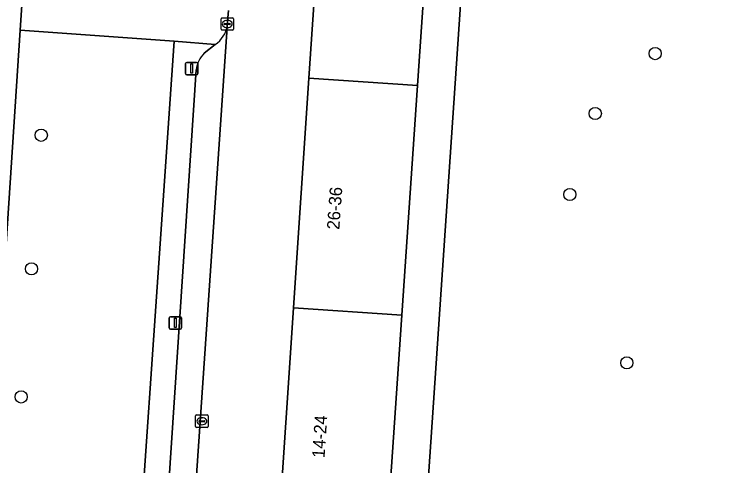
# Model space of a CAD drawing. Extents: x 161848 to 162726, y 385382 to 386521.
# Drawn here: x 162445.2 to 162501.6, y 385423.8 to 385460 of the extents above; entities that cross this region are included whole.
import ezdxf

# ---------------------------------------------------------------- set-up
doc = ezdxf.new("R2010")
doc.units = 0
for name, color, linetype in [('IMGEO_Boom', 7, 'Continuous'), ('IMGEO_Groenvoorziening', 7, 'Continuous'), ('IMGEO_Kolk', 7, 'Continuous'), ('IMGEO_Lichtmast', 7, 'Continuous'), ('IMGEO_Pand', 7, 'Continuous'), ('IMGEO_Pand_nummerreeks', 7, 'Continuous'), ('IMGEO_Parkeervlak_open', 7, 'Continuous'), ('IMGEO_Rijbaan_lokaal_open', 7, 'Continuous'), ('IMGEO_Voetpad_open', 7, 'Continuous')]:
    doc.layers.add(name, color=color, linetype=linetype)

msp = doc.modelspace()

# ---------------------------------------------------------------- linework, layer by layer
at = {"layer": 'IMGEO_Boom'}
for centre in [(162496.534, 385456.846), (162491.74, 385452.05), (162447.382, 385450.308), (162489.704, 385445.568), (162446.6, 385439.621), (162494.273, 385432.097), (162445.78, 385429.366)]:
    msp.add_circle(centre, 0.489, dxfattribs=at)
at = {"layer": 'IMGEO_Groenvoorziening'}
for points in [[(162545.914, 385523.54), (162543.337, 385523.731), (162511.005, 385526.131), (162512.576, 385525.273), (162511.727, 385523.716), (162517.465, 385520.441), (162510.579, 385508.238), (162498.496, 385515.202), (162504.878, 385526.574), (162500, 385526.911), (162485.517, 385527.913), (162483.623, 385500), (162482.431, 385482.424), (162476.506, 385395.087), (162488.091, 385395.556), (162488.621, 385396.589)], [(162445.849, 385461.151), (162445.688, 385458.726), (162458.022, 385457.834), (162461.314, 385457.562)], [(162462.277, 385459.102), (162462.37, 385460.301)], [(162442.468, 385394.33), (162457.836, 385394.534), (162458.175, 385399.31), (162453.986, 385399.573), (162458.022, 385457.834), (162445.688, 385458.726), (162443.737, 385429.387), (162442.256, 385407.756), (162441.458, 385395.367)], [(162460.439, 385456.885), (162461.314, 385457.562), (162458.022, 385457.834), (162453.986, 385399.573), (162458.175, 385399.31)], [(162456.28, 385402.682), (162459.779, 385455.55)]]:
    msp.add_lwpolyline(points, dxfattribs=at)
for centre, radius, start, end in [((162460.057, 385459.419), 2.242, 304.0903, 351.8721), ((162462.115, 385455.226), 2.358, 135.2863, 172.0998)]:
    msp.add_arc(centre, radius, start, end, dxfattribs=at)
at = {"layer": 'IMGEO_Kolk'}
for p, q in [((162461.779, 385458.787), (162461.779, 385459.639)), ((162461.854, 385459.713), (162462.706, 385459.713)), ((162462.267, 385459.493), (162462.292, 385459.493)), ((162462.78, 385459.639), (162462.78, 385458.787)), ((162462.038, 385459.207), (162462.038, 385459.219)), ((162462.476, 385459.17), (162462.078, 385459.17)), ((162462.081, 385459.256), (162462.479, 385459.256)), ((162462.29, 385458.933), (162462.265, 385458.933)), ((162462.522, 385459.219), (162462.522, 385459.207)), ((162462.706, 385458.713), (162461.854, 385458.713)), ((162459.818, 385427.921), (162460.67, 385427.921)), ((162459.743, 385426.995), (162459.743, 385427.847)), ((162460.002, 385427.415), (162460.002, 385427.427)), ((162460.44, 385427.378), (162460.042, 385427.378)), ((162460.045, 385427.464), (162460.443, 385427.464)), ((162460.231, 385427.701), (162460.256, 385427.701)), ((162460.486, 385427.427), (162460.486, 385427.415)), ((162460.744, 385427.847), (162460.744, 385426.995)), ((162460.67, 385426.921), (162459.818, 385426.921)), ((162460.254, 385427.141), (162460.229, 385427.141))]:
    msp.add_line(p, q, dxfattribs=at)
for points in [[(162461.779, 385458.787), (162461.779, 385459.639)], [(162461.854, 385459.713), (162462.706, 385459.713)], [(162462.78, 385459.639), (162462.78, 385458.787)], [(162462.706, 385458.713), (162461.854, 385458.713)], [(162459.818, 385427.921), (162460.67, 385427.921)], [(162459.743, 385426.995), (162459.743, 385427.847)], [(162460.744, 385427.847), (162460.744, 385426.995)], [(162460.67, 385426.921), (162459.818, 385426.921)]]:
    msp.add_lwpolyline(points, dxfattribs=at)
for centre, radius, start, end in [((162461.856, 385459.637), 0.0765, 91.552, 178.448), ((162461.856, 385459.637), 0.0765, 91.552, 178.448), ((162462.704, 385459.637), 0.0765, 1.552, 88.448), ((162462.704, 385459.637), 0.0765, 1.552, 88.448), ((162462.078, 385459.216), 0.0403, 85.8775, 175.7526), ((162462.075, 385459.206), 0.0366, 178.938, 274.7102), ((162462.479, 385459.213), 0.043, 264.8664, 352.4533), ((162462.483, 385459.218), 0.0386, 1.7309, 96.639), ((162461.856, 385458.789), 0.0765, 181.552, 268.448), ((162461.856, 385458.789), 0.0765, 181.552, 268.448), ((162462.704, 385458.789), 0.0765, 271.552, 358.448), ((162462.704, 385458.789), 0.0765, 271.552, 358.448), ((162459.82, 385427.845), 0.0765, 91.552, 178.448), ((162459.82, 385427.845), 0.0765, 91.552, 178.448), ((162460.668, 385427.845), 0.0765, 1.552, 88.448), ((162460.668, 385427.845), 0.0765, 1.552, 88.448), ((162460.042, 385427.424), 0.0403, 85.8775, 175.7526), ((162460.039, 385427.414), 0.0366, 178.938, 274.7102), ((162460.443, 385427.421), 0.043, 264.8664, 352.4533), ((162460.447, 385427.426), 0.0386, 1.7309, 96.639), ((162459.82, 385426.997), 0.0765, 181.552, 268.448), ((162459.82, 385426.997), 0.0765, 181.552, 268.448), ((162460.668, 385426.997), 0.0765, 271.552, 358.448), ((162460.668, 385426.997), 0.0765, 271.552, 358.448)]:
    msp.add_arc(centre, radius, start, end, dxfattribs=at)
for centre, major_axis, ratio, start_param, end_param in [((162462.266, 385459.213), (-0.387, 0.002), 0.722429, 4.712389, 7.853982), ((162462.291, 385459.213), (-0.39, 0.002), 0.717154, 1.570796, 4.712389), ((162460.23, 385427.421), (-0.387, 0.002), 0.722429, 4.712389, 7.853982), ((162460.255, 385427.421), (-0.39, 0.002), 0.717154, 1.570796, 4.712389)]:
    msp.add_ellipse(centre, major_axis=major_axis, ratio=ratio, start_param=start_param, end_param=end_param, dxfattribs=at)
at = {"layer": 'IMGEO_Lichtmast'}
for p, q in [((162459.035, 385456.145), (162459.825, 385456.145)), ((162459.825, 385456.145), (162459.035, 385456.145)), ((162458.935, 385455.245), (162458.935, 385456.045)), ((162458.935, 385456.045), (162458.935, 385455.245)), ((162459.925, 385456.045), (162459.925, 385455.245)), ((162459.925, 385455.245), (162459.925, 385456.045)), ((162459.825, 385455.145), (162459.035, 385455.145)), ((162459.035, 385455.145), (162459.825, 385455.145)), ((162457.625, 385434.887), (162457.625, 385435.687)), ((162457.625, 385435.687), (162457.625, 385434.887)), ((162457.725, 385435.787), (162458.515, 385435.787)), ((162458.515, 385435.787), (162457.725, 385435.787)), ((162458.615, 385435.687), (162458.615, 385434.887)), ((162458.615, 385434.887), (162458.615, 385435.687)), ((162458.515, 385434.787), (162457.725, 385434.787)), ((162457.725, 385434.787), (162458.515, 385434.787))]:
    msp.add_line(p, q, dxfattribs=at)
for points in [[(162459.355, 385456.02), (162459.505, 385456.02), (162459.505, 385455.27), (162459.355, 385455.27), (162459.355, 385456.02)], [(162458.045, 385435.662), (162458.195, 385435.662), (162458.195, 385434.912), (162458.045, 385434.912), (162458.045, 385435.662)]]:
    msp.add_lwpolyline(points, dxfattribs=at)
for centre, start, end in [((162459.035, 385456.045), 90, 180), ((162459.035, 385456.045), 90, 180), ((162459.825, 385456.045), 0, 90), ((162459.825, 385456.045), 360, 90), ((162459.035, 385455.245), 180, 270), ((162459.035, 385455.245), 180, 270), ((162459.825, 385455.245), 270, 0), ((162459.825, 385455.245), 270, 0), ((162457.725, 385435.687), 90, 180), ((162457.725, 385435.687), 90, 180), ((162458.515, 385435.687), 0, 90), ((162458.515, 385435.687), 360, 90), ((162457.725, 385434.887), 180, 270), ((162457.725, 385434.887), 180, 270), ((162458.515, 385434.887), 270, 0), ((162458.515, 385434.887), 270, 0)]:
    msp.add_arc(centre, 0.1, start, end, dxfattribs=at)
at = {"layer": 'IMGEO_Pand'}
for points in [[(162468.819, 385454.873), (162477.51, 385454.282), (162478.76, 385472.656), (162470.057, 385473.247)], [(162467.582, 385436.499), (162476.261, 385435.909), (162477.51, 385454.282), (162468.819, 385454.873)], [(162476.261, 385435.909), (162467.582, 385436.499), (162466.344, 385418.126), (162475.011, 385417.536)]]:
    msp.add_lwpolyline(points, close=True, dxfattribs=at)
at = {"layer": 'IMGEO_Parkeervlak_open'}
for points in [[(162462.235, 385458.558), (162462.277, 385459.102)], [(162458.175, 385399.31), (162462.235, 385458.558)], [(162461.314, 385457.562), (162460.439, 385456.885)], [(162459.779, 385455.55), (162456.28, 385402.682)]]:
    msp.add_lwpolyline(points, dxfattribs=at)
for centre, radius, start, end in [((162460.057, 385459.419), 2.242, 304.0903, 351.8721), ((162462.115, 385455.226), 2.358, 135.2863, 172.0998)]:
    msp.add_arc(centre, radius, start, end, dxfattribs=at)
at = {"layer": 'IMGEO_Rijbaan_lokaal_open'}
msp.add_lwpolyline([(162470.057, 385473.247), (162471.295, 385491.621), (162471.859, 385500), (162472.532, 385509.995), (162473.772, 385528.397), (162472.999, 385528.451), (162472.095, 385528.514), (162472.117, 385528.841), (162483.182, 385528.074), (162483.158, 385527.73), (162482.508, 385527.775), (162481.258, 385509.402), (162480.619, 385500), (162480.009, 385491.029), (162478.76, 385472.656), (162477.51, 385454.282), (162476.261, 385435.909), (162475.011, 385417.536), (162473.762, 385399.163), (162465.106, 385399.742), (162466.344, 385418.126), (162467.582, 385436.499), (162468.819, 385454.873)], close=True, dxfattribs=at)
msp.add_lwpolyline([(162462.37, 385460.301), (162462.277, 385459.102), (162462.235, 385458.558), (162458.175, 385399.31), (162457.836, 385394.534), (162462.968, 385394.635), (162463.18, 385398.467), (162475.007, 385397.387), (162474.868, 385395.02), (162476.506, 385395.087), (162482.431, 385482.424)], dxfattribs=at)
at = {"layer": 'IMGEO_Voetpad_open'}
msp.add_lwpolyline([(162442.256, 385407.756), (162443.737, 385429.387), (162445.688, 385458.726), (162445.849, 385461.151), (162446.446, 385469.756), (162446.676, 385473.196), (162448.539, 385500), (162450.031, 385521.458), (162450.405, 385526.588), (162450.744, 385531.817), (162452.649, 385560.747), (162452.933, 385565.323), (162454.648, 385591.147), (162455.021, 385596.06), (162455.065, 385596.685), (162455.738, 385606.152), (162455.776, 385606.687), (162452.208, 385607.27), (162451.787, 385601.362), (162451.635, 385598.888), (162450.352, 385579.883), (162450.162, 385577.468), (162442.465, 385461.839), (162442.399, 385460.482)], dxfattribs=at)

# ---------------------------------------------------------------- texts
at = {"layer": 'IMGEO_Pand_nummerreeks'}
for s, rotation, p in [('26-36', 85.9144, (162471.248, 385442.726)), ('14-24', 86.236, (162470.064, 385424.452))]:
    msp.add_text(s, height=1, rotation=rotation, dxfattribs=at).set_placement(p)

doc.saveas('drawing.dxf')
